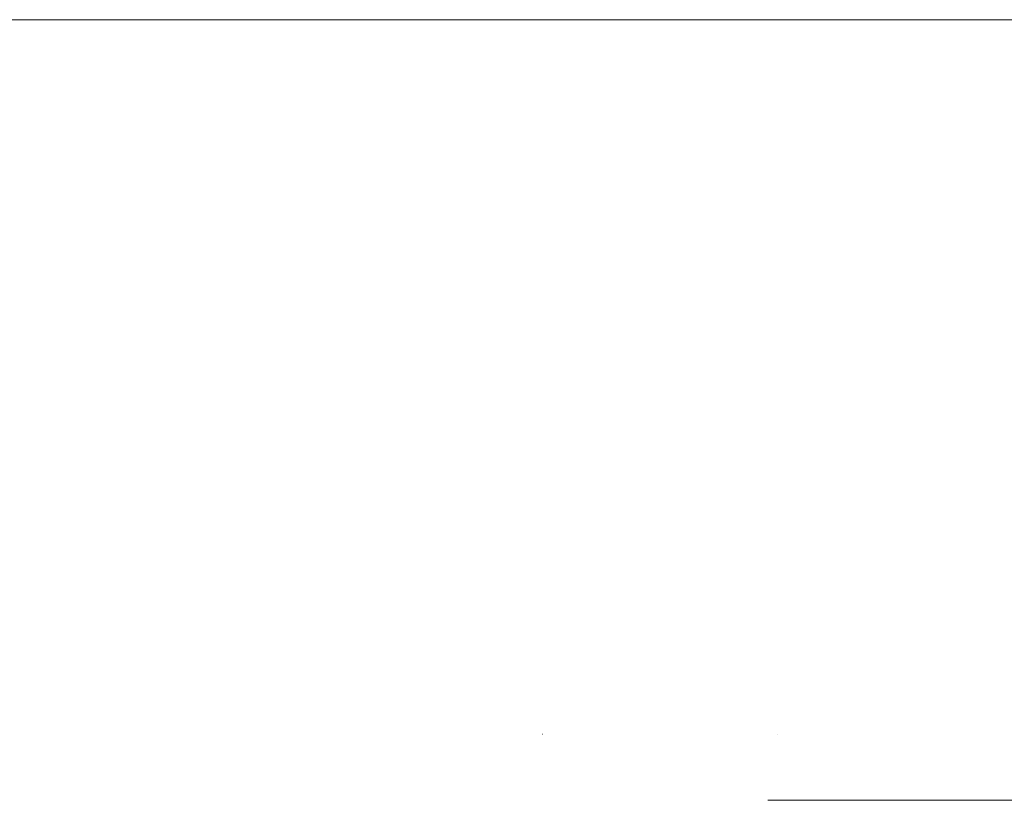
# Model space of a CAD drawing. Header units: metres. Extents: x -3.6 to 84.5, y -11 to 16.8.
# Tile 418 of 656: x 56.635 to 56.844, y 0.029 to 0.195. Entities that reach past the tile are written whole.
import ezdxf

# ---------------------------------------------------------------- set-up
doc = ezdxf.new("R2010")
doc.units = ezdxf.units.M
doc.header["$MEASUREMENT"] = 0
doc.layers.add('301 - Elemente.Linie', color=7, linetype='Continuous')
doc.layers.add('653 - Abdeckung.TB Verkofferung', color=7, linetype='Continuous')

msp = doc.modelspace()

# ---------------------------------------------------------------- linework, layer by layer
at = {"layer": '301 - Elemente.Linie', "color": 7, "linetype": 'Continuous', "lineweight": 5}
for p, q in [((56.74599, 0.04303), (56.74604, 0.04303)), ((56.74599, 0.04303), (56.74604, 0.04303)), ((56.79599, 0.04303), (56.79604, 0.04303)), ((56.79599, 0.04303), (56.79604, 0.04303)), ((56.79394, 0.029), (57.834, 0.029))]:
    msp.add_line(p, q, dxfattribs=at)
at = {"layer": '653 - Abdeckung.TB Verkofferung', "color": 7, "linetype": 'Continuous', "lineweight": 9}
msp.add_line((44.78999, 0.19498), (61.54499, 0.19498), dxfattribs=at)

doc.saveas('drawing.dxf')
